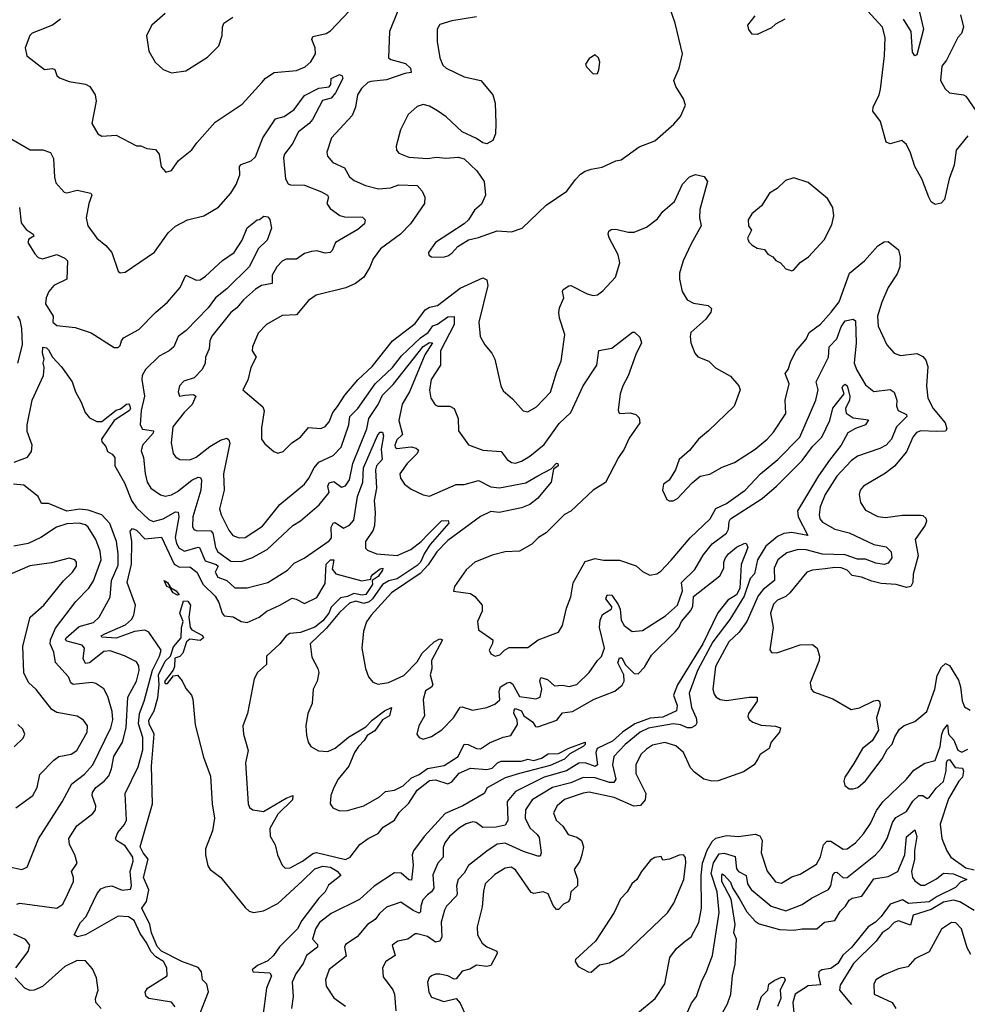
# Model space of a CAD drawing. Extents: x 1245515 to 1420776, y 606314 to 671314.
# Tile 287 of 385: x 1368114 to 1372742, y 641056 to 645862. Entities that reach past the tile are written whole.
import ezdxf

# ---------------------------------------------------------------- set-up
doc = ezdxf.new("R2010")
doc.units = 0

msp = doc.modelspace()

# ---------------------------------------------------------------- linework, layer by layer
at = {"layer": '0CON10XD'}
for points in [[(1368312.5, 645865), (1368273.8, 645835), (1368205, 645807.5), (1368175, 645795.8), (1368164.3, 645785), (1368140.6, 645725), (1368148.8, 645685), (1368235, 645619.2), (1368275, 645622.9), (1368285, 645618.8), (1368295, 645590), (1368308.1, 645578.1), (1368355, 645560), (1368435, 645547.5), (1368456.2, 645535), (1368482.5, 645495), (1368486.9, 645465), (1368465.8, 645355), (1368495.6, 645305.6), (1368515, 645294), (1368585, 645297.5), (1368685, 645246), (1368706.1, 645246.1), (1368735, 645234), (1368777.7, 645227.7), (1368795.8, 645205.8), (1368804.1, 645144.1), (1368827, 645117), (1368855, 645126.2), (1368888.8, 645175), (1368955, 645226), (1368978.9, 645261.1), (1369068.6, 645361.4), (1369200.2, 645449.8), (1369296.5, 645555), (1369315, 645576.7), (1369356.2, 645603.8), (1369465, 645614.6), (1369508.7, 645631.3), (1369535, 645656.9), (1369558.2, 645695), (1369557.7, 645725), (1369540.4, 645765), (1369545, 645779.4), (1369610, 645795), (1369631.7, 645808.3), (1369785, 645970.4)], [(1369995, 645991.2), (1369919.2, 645805), (1369915.8, 645675.8), (1369927.1, 645667.1), (1369998.1, 645648.1)], [(1370344.2, 645875.8), (1370225, 645856.9), (1370165, 645838), (1370152.5, 645815), (1370153.1, 645755), (1370166.5, 645675), (1370180.6, 645640.6), (1370197.1, 645625), (1370285, 645583.1), (1370366.7, 645565), (1370424, 645495), (1370436, 645455), (1370440, 645355), (1370438, 645305), (1370425, 645272.5), (1370395, 645256.2), (1370375, 645261.2), (1370345, 645282), (1370274.6, 645314.6), (1370197.1, 645387.1), (1370155, 645417.5), (1370115, 645440), (1370085, 645448.1), (1370055, 645438.6), (1370010.9, 645399.1), (1369974.3, 645325), (1369953.3, 645245), (1369954.5, 645224.5), (1369965, 645210), (1370015, 645191.5), (1370105, 645184.5), (1370148.7, 645191.3), (1370195, 645185.7), (1370255, 645191.2), (1370285, 645183.3), (1370346.7, 645125), (1370381.7, 645071.7), (1370388.8, 645005), (1370368.8, 644961.2), (1370335, 644932), (1370306.2, 644885), (1370284.5, 644865.5), (1370144, 644775), (1370110, 644725), (1370112.1, 644712.1), (1370125, 644704.2), (1370182.7, 644702.7), (1370205, 644709.2), (1370225, 644722), (1370254, 644755), (1370305, 644787.5), (1370355, 644798.6), (1370445, 644831.4), (1370515, 644826), (1370567.5, 644845), (1370685, 644956), (1370785.5, 645024.5), (1370828.9, 645081.1), (1370852.2, 645107.8), (1370875, 645121.9), (1370905, 645133.1), (1370958.3, 645141.7), (1371025, 645173.8), (1371051.7, 645178.3), (1371138.8, 645241.2), (1371215, 645271.4), (1371308.3, 645351.7), (1371340.5, 645389.5), (1371366.2, 645445), (1371356, 645475), (1371318.6, 645535), (1371309.2, 645565), (1371334, 645625), (1371351.2, 645695), (1371315.6, 645845.6), (1371285, 645930)], [(1368825, 645892.5), (1368760, 645835), (1368733.3, 645785), (1368745, 645707.5), (1368775.8, 645655), (1368815, 645619.2), (1368855, 645603.1), (1368925, 645612), (1369031.7, 645678.3), (1369086, 645735), (1369102, 645785), (1369103.8, 645825), (1369111.2, 645845), (1369155, 645874)], [(1371851.1, 645865), (1371805, 645839.5), (1371785, 645821.5), (1371715, 645788.8), (1371691.7, 645791.7), (1371674.3, 645814.3), (1371669.2, 645835), (1371705, 645880.8)], [(1372743.5, 645295), (1372688.1, 645225), (1372677.9, 645152.1), (1372653.8, 645085), (1372630, 644985), (1372613.6, 644966.4), (1372585, 644960), (1372565, 644972.5), (1372553.8, 644995), (1372519.4, 645085), (1372485.6, 645145), (1372465, 645212.5), (1372445, 645253.3), (1372421.7, 645271.7), (1372365, 645255.8), (1372345, 645263.8), (1372317.3, 645365), (1372280, 645415), (1372281.8, 645435), (1372311.5, 645495), (1372317, 645523), (1372337.5, 645685), (1372340.6, 645775), (1372326.8, 645825), (1372255, 645904.3)], [(1372509, 645899), (1372528.2, 645815), (1372495, 645690.8), (1372485, 645686), (1372474, 645704), (1372468, 645805), (1372430.6, 645865)], [(1372708.8, 645885), (1372723.8, 645825), (1372713.8, 645795), (1372695.6, 645774.4), (1372639.4, 645665), (1372617.5, 645635), (1372611.1, 645565), (1372634.4, 645525), (1372655, 645505.6), (1372722.5, 645495), (1372735, 645488.1), (1372785.4, 645415.4)], [(1370915, 645597.5), (1370935, 645600), (1370943, 645617), (1370946.7, 645655), (1370940, 645675), (1370925, 645690), (1370895, 645672.5), (1370877.5, 645645), (1370881.7, 645631.7), (1370915, 645597.5)], [(1369998.1, 645648.1), (1370022.9, 645625), (1370025.4, 645604.6), (1369995, 645600), (1369905, 645568), (1369829.6, 645560.4), (1369814.3, 645555), (1369783.3, 645526.7), (1369764.4, 645495), (1369754.3, 645434.3), (1369738.2, 645395), (1369636, 645285), (1369614.2, 645215), (1369617.5, 645195), (1369642.5, 645165), (1369699.5, 645139.5), (1369724.7, 645094.7), (1369747.4, 645077.4), (1369802.4, 645052.4), (1369866.7, 645036.7), (1369925, 645041.9), (1369965, 645056.2), (1370055, 645052), (1370079.2, 645025), (1370091.9, 644995), (1370091.1, 644965), (1370022.1, 644865), (1369973.6, 644815), (1369876, 644744), (1369840.6, 644695), (1369823.8, 644653.8), (1369794.2, 644605), (1369753.8, 644575), (1369707, 644553), (1369562.2, 644517.8), (1369525, 644492), (1369465, 644421.2), (1369395, 644417.5), (1369320, 644375), (1369278.9, 644331.1), (1369250.6, 644265), (1369250, 644245), (1369269.1, 644215), (1369243.1, 644165), (1369227.6, 644102.4), (1369203.3, 644055), (1369302, 643972), (1369307.3, 643952.7), (1369295, 643870), (1369295.6, 643815), (1369311.1, 643791.1), (1369355, 643753.8), (1369375, 643746), (1369400, 643755), (1369443, 643797), (1369485.7, 643825), (1369525, 643872), (1369585, 643866.9), (1369605, 643875.6), (1369625, 643899.2), (1369643.4, 643945), (1369666.7, 643973.3), (1369701.5, 644028.5), (1369765.7, 644104.3), (1369835, 644169.7), (1369935.4, 644294.6), (1370045, 644379.2), (1370094.2, 644445.8), (1370115, 644459.5), (1370155, 644466.7), (1370265, 644551.2), (1370375, 644602.1), (1370395, 644592.5), (1370400.9, 644565), (1370356.9, 644385), (1370362.5, 644315), (1370386, 644275), (1370420, 644235), (1370434.3, 644205), (1370464.3, 644075), (1370475, 644051.2), (1370520.9, 644010.9), (1370572.3, 643952.3), (1370595, 643948), (1370637.4, 643972.6), (1370706, 644044), (1370736.4, 644145), (1370758.9, 644195), (1370775.4, 644325), (1370750.5, 644405), (1370747.6, 644432.4), (1370750.8, 644455), (1370771.5, 644505), (1370764.3, 644535), (1370768.8, 644545), (1370795, 644563.3), (1370805, 644563.8), (1370885, 644524.4), (1370915, 644516), (1370935, 644518.8), (1370961.2, 644538.8), (1371024.4, 644605.6), (1371045.4, 644674.6), (1371036.9, 644715), (1370993.3, 644796.7), (1370987.8, 644815), (1370990.9, 644829.1), (1371002.5, 644837.5), (1371025, 644838.9), (1371085, 644824.6), (1371114.6, 644825.4), (1371175, 644849.5), (1371229.5, 644890.5), (1371255, 644925.6), (1371311.9, 644975), (1371350.8, 645059.2), (1371385, 645094.3), (1371415, 645105.7), (1371456.7, 645096.7), (1371472.9, 645072.9), (1371436.2, 644935), (1371433.8, 644895), (1371442.3, 644855), (1371392.4, 644767.6), (1371354.6, 644685), (1371336.5, 644625), (1371336.5, 644595), (1371348.9, 644535), (1371373.3, 644495), (1371405, 644479.1), (1371476.3, 644466.3), (1371492.9, 644452.9), (1371490, 644435), (1371465, 644400.6), (1371392, 644335), (1371387.5, 644315), (1371391.2, 644285), (1371410.8, 644235), (1371425, 644216), (1371480, 644195), (1371512.7, 644162.7), (1371585, 644122.5), (1371625.8, 644075), (1371632.9, 644055), (1371602.5, 643975), (1371478, 643855), (1371428.8, 643815), (1371385, 643758.8), (1371334.4, 643715.6), (1371316.2, 643665), (1371286.1, 643613.9), (1371257.5, 643595), (1371253.3, 643565), (1371275, 643520), (1371285, 643513.3), (1371305, 643513.8), (1371325.8, 643524.2), (1371397.9, 643602.1), (1371436.8, 643633.2), (1371485, 643644.3), (1371545, 643678.6), (1371605, 643701.1), (1371705.6, 643765), (1371765, 643814.4), (1371795, 643849.4), (1371855, 643940), (1371851.5, 644005), (1371871.5, 644085), (1371851.5, 644135), (1371866.5, 644155), (1371880, 644195), (1371905.7, 644245), (1371955, 644302), (1371969.5, 644335), (1372025, 644375.4), (1372076.5, 644435), (1372116.3, 644485), (1372165.9, 644625), (1372239.6, 644685), (1372305, 644758.2), (1372335, 644778.1), (1372355, 644780), (1372405, 644739.2), (1372414, 644704), (1372412.5, 644655), (1372399, 644621), (1372354.7, 644555), (1372325, 644482.5), (1372303.9, 644415), (1372305.7, 644365.7), (1372349.2, 644275), (1372384.5, 644234.5), (1372415, 644222.9), (1372495, 644233.1), (1372525, 644218.1), (1372539.5, 644199.5), (1372549.4, 644169.4), (1372541.9, 644075), (1372548.5, 644015), (1372575.4, 643965), (1372632.8, 643895), (1372641.5, 643865), (1372635, 643853.1), (1372591.8, 643851.8), (1372515, 643854.7), (1372493.2, 643846.8), (1372475, 643824.3), (1372445, 643753.3), (1372386.7, 643683.3), (1372341.8, 643648.2), (1372235.5, 643584.5), (1372219.2, 643565), (1372214, 643545), (1372220.8, 643505), (1372245, 643468), (1372305, 643437.3), (1372342.8, 643432.8), (1372425, 643444.2), (1372513.1, 643443.1), (1372525, 643441.5), (1372538.7, 643428.7), (1372541.8, 643415), (1372535.3, 643394.7), (1372487.1, 643325), (1372501.9, 643245), (1372477.5, 643155), (1372475.3, 643114.7), (1372466.4, 643095), (1372445, 643091.2), (1372395, 643104.8), (1372320.6, 643110.6), (1372275, 643120.8), (1372225, 643140.6), (1372179.2, 643149.2), (1372154.5, 643175), (1372126.3, 643186.3), (1372095, 643189), (1372047.7, 643182.3), (1371985, 643174.6), (1371958.6, 643165), (1371875.5, 643064.5), (1371855, 643046.7), (1371815, 643028.2), (1371795, 643009.4), (1371780, 642965), (1371794.4, 642895.6), (1371777, 642787), (1371785, 642773.3), (1371812, 642772), (1371925, 642811.1), (1371985, 642812.2), (1372008.1, 642795), (1372020, 642755), (1372018.9, 642735), (1371974.3, 642625), (1371978.8, 642595), (1371991.2, 642581.2), (1372085, 642547.1), (1372175, 642495.7), (1372215, 642503.6), (1372285, 642536.9), (1372305, 642540), (1372312.5, 642535), (1372316, 642515), (1372298.8, 642455), (1372307.5, 642395), (1372277.7, 642342.3), (1372230, 642305), (1372188, 642232), (1372143.3, 642165), (1372138.8, 642145), (1372143.9, 642123.9), (1372165, 642107.5), (1372185, 642107.5), (1372207.5, 642115), (1372245, 642146.7), (1372325.7, 642255), (1372350.5, 642299.5), (1372375, 642326), (1372388.2, 642361.8), (1372411.1, 642398.9), (1372433, 642417), (1372485, 642436.2), (1372543.8, 642485), (1372583.3, 642595), (1372595, 642660.8), (1372615, 642702), (1372635, 642720), (1372655, 642710), (1372699, 642639), (1372709.2, 642605), (1372717.2, 642537.2), (1372728.7, 642508.7), (1372755, 642492)], [(1368065, 645285.6), (1368165, 645227.5), (1368227, 645227), (1368265, 645214.2), (1368279.1, 645185), (1368283.9, 645093.9), (1368291.1, 645065), (1368330.4, 645020.4), (1368345, 645016.7), (1368395, 645030), (1368461.2, 645015), (1368466.9, 645005), (1368451.5, 644965), (1368437.8, 644895), (1368446.2, 644855), (1368490.5, 644795), (1368535, 644760), (1368563.5, 644725), (1368594.5, 644634.5), (1368605, 644626), (1368629.7, 644630.3), (1368772, 644728), (1368838.9, 644821.1), (1368875, 644853.8), (1368933.8, 644885), (1369014, 644904), (1369085, 644947.1), (1369144.3, 645015), (1369171.7, 645058.3), (1369188.8, 645105), (1369186.9, 645145), (1369195.5, 645154.5), (1369245, 645173.5), (1369265, 645193.3), (1369301.2, 645285), (1369362.8, 645377.2), (1369405, 645389.6), (1369455, 645423.2), (1369505, 645491.2), (1369575, 645528), (1369625.1, 645534.9), (1369633.3, 645545), (1369634.9, 645575.1), (1369675, 645594.4), (1369688.1, 645588.1), (1369691.4, 645575), (1369655.5, 645504.5), (1369635, 645479.2), (1369593, 645467), (1369544.5, 645375), (1369528.2, 645355), (1369475.8, 645315), (1369445.3, 645255), (1369407.3, 645205), (1369402.2, 645187.8), (1369412.1, 645085), (1369425, 645061.2), (1369436, 645056), (1369505, 645053.8), (1369588.3, 645021.7), (1369617.3, 645005), (1369622.1, 644995), (1369613.3, 644965), (1369630.9, 644940.9), (1369676.9, 644906.9), (1369699.8, 644899.8), (1369787.9, 644897.9), (1369801.9, 644885), (1369797.1, 644865), (1369765, 644837.5), (1369656, 644775), (1369640, 644735), (1369630, 644725), (1369605, 644722.9), (1369565, 644733.4), (1369538.9, 644731.1), (1369505, 644720.8), (1369465, 644693.4), (1369415, 644692.9), (1369395, 644682.7), (1369370, 644655), (1369346.8, 644615), (1369346.9, 644575), (1369295.6, 644564.4), (1369265, 644546.4), (1369207.3, 644495), (1369175.2, 644454.8), (1369145, 644432.7), (1369052.3, 644317.7), (1369042.5, 644295), (1369040, 644255), (1369021.5, 644215), (1369020, 644185), (1369005.3, 644154.7), (1368965.9, 644114.1), (1368915, 644097.8), (1368894.5, 644075), (1368888.6, 644045), (1368894, 644025), (1368920.3, 644029.7)], [(1371885, 644636.7), (1371895, 644641.2), (1371925, 644676.7), (1371965.7, 644704.3), (1372043, 644787), (1372079.5, 644860.5), (1372090, 644905), (1372085.7, 644945.7), (1372059.7, 644989.7), (1371965, 645066.7), (1371895, 645090), (1371853.4, 645076.6), (1371812.5, 645037.5), (1371776.2, 645015), (1371735.9, 644954.1), (1371690, 644915), (1371671.2, 644885), (1371673.8, 644855), (1371687.5, 644835), (1371668.8, 644795), (1371675, 644777.5), (1371690.7, 644760.7), (1371715, 644747.5), (1371750.7, 644740.7), (1371767, 644717), (1371792.5, 644705), (1371806, 644686), (1371830, 644675), (1371855, 644646.7), (1371885, 644636.7)], [(1368113.3, 644945), (1368120.9, 644870.9), (1368145, 644837.8), (1368180, 644815), (1368182.5, 644805), (1368159.4, 644790.6), (1368153.5, 644775), (1368188.3, 644718.3), (1368205, 644701.4), (1368225, 644694.4), (1368295, 644715.7), (1368335, 644698), (1368348, 644685), (1368343.6, 644595), (1368281.5, 644565), (1368256.2, 644535), (1368242.7, 644505), (1368240.7, 644475), (1368277.1, 644415), (1368275.8, 644385), (1368295, 644368.9), (1368385, 644358.9), (1368463, 644333), (1368575, 644261.2), (1368595, 644261.2), (1368605, 644272.5), (1368610.6, 644295), (1368621.2, 644308.8), (1368695, 644350), (1368776.6, 644433.4), (1368835, 644483.1), (1368897.5, 644555), (1368925, 644614.2), (1368975, 644590), (1368995, 644592.7), (1369020.6, 644609.4), (1369103.6, 644686.4), (1369162, 644725), (1369200.6, 644785), (1369224.6, 644845.4), (1369273.3, 644885), (1369285, 644886.7), (1369307, 644903), (1369325, 644900), (1369336.2, 644886.2), (1369344.3, 644845), (1369322.5, 644785), (1369280, 644745), (1369235.4, 644655), (1369125, 644548.6), (1369070.5, 644505), (1369035, 644455.4), (1368926.4, 644345), (1368887.2, 644315), (1368866.9, 644265), (1368844.3, 644245), (1368795, 644219.8), (1368729.1, 644155), (1368711.8, 644125), (1368709.7, 644105), (1368723.1, 644025), (1368706.8, 643955), (1368701.6, 643885), (1368713.8, 643863.8), (1368768.2, 643855), (1368765, 643844.2), (1368713, 643785), (1368708, 643758), (1368718.8, 643725), (1368726.4, 643646.4), (1368737.1, 643605), (1368755, 643574.6), (1368802.2, 643542.3), (1368825, 643536.6), (1368855, 643543.2), (1368885, 643559.8), (1368955, 643615.2), (1368985, 643629.6), (1368996.8, 643626.8), (1369001.3, 643615), (1368997.9, 643565), (1368959.8, 643435), (1368957.6, 643387.6), (1368964.2, 643374.3), (1368975, 643368.7), (1369046.9, 643366.9), (1369056.7, 643355), (1369065, 643313.8), (1369070.4, 643285), (1369082.1, 643265), (1369145, 643218.6), (1369195, 643217.6), (1369246.9, 643235), (1369323.3, 643276.8), (1369447.2, 643392.8), (1369485, 643415.4), (1369576.2, 643493.8), (1369624.7, 643555), (1369618.9, 643585), (1369625, 643601.2), (1369647.3, 643607.3), (1369685, 643579.5), (1369705, 643586.7), (1369725, 643615.8), (1369741, 643695), (1369808.8, 643865), (1369819.5, 643915), (1369865, 643983.1), (1369885, 644028.6), (1369938, 644082), (1370085, 644266.2), (1370115, 644286.3), (1370130.5, 644285), (1370093.2, 644226.8), (1370016.9, 644045), (1369982.6, 643985), (1369965.9, 643905), (1369982.9, 643837.1), (1369955, 643811.9), (1369945.5, 643785.5), (1369946.9, 643775), (1369955, 643769.1), (1370025, 643777.8), (1370050.8, 643770.8), (1370060.9, 643760.9), (1370055.4, 643745), (1370006.5, 643695), (1369970, 643645), (1369972.9, 643625), (1369994, 643595), (1370025, 643570), (1370085, 643542.9), (1370115, 643535.7), (1370245, 643593.8), (1370285, 643592.9), (1370355, 643613.1), (1370415, 643581.2), (1370456.6, 643576.6), (1370585, 643600.7), (1370644.2, 643635), (1370710, 643670), (1370735, 643697.1), (1370742.5, 643695), (1370743.3, 643685), (1370721.2, 643668.8), (1370709.4, 643605), (1370643.3, 643525), (1370605, 643495.4), (1370565, 643479.4), (1370455, 643457.3), (1370415, 643461.4), (1370365, 643437.9), (1370205, 643320), (1370150.8, 643265), (1370109.2, 643200.8), (1370070.5, 643159.5), (1369929.2, 643065), (1369831.2, 642955), (1369807.7, 642922.3), (1369793, 642877), (1369784.6, 642795), (1369802.7, 642695), (1369816.9, 642655), (1369837.9, 642627.9), (1369865, 642619.2), (1369915, 642626.4), (1369989.4, 642660.6), (1370055, 642728.5), (1370080.3, 642769.7), (1370137.7, 642825), (1370165, 642840.4), (1370178.4, 642835), (1370124.5, 642735), (1370127.1, 642692.9), (1370118.8, 642665), (1370131.8, 642615), (1370125, 642603.5), (1370095, 642585.8), (1370084.3, 642544.3), (1370091.4, 642465), (1370062.9, 642415), (1370054, 642375), (1370065, 642358.8), (1370085, 642350.8), (1370125, 642362.9), (1370175, 642395.8), (1370231.9, 642455), (1370265, 642505.8), (1370275, 642508.6), (1370325, 642491.2), (1370395, 642505.7), (1370435, 642520.6), (1370458.2, 642541.8), (1370456.3, 642585), (1370461.5, 642605), (1370495, 642625.8), (1370508.3, 642628.3), (1370520.4, 642620.4), (1370555, 642558.5), (1370602.3, 642552.3)], [(1368104.7, 644185), (1368127.1, 644275), (1368124.3, 644355), (1368116.9, 644395), (1368105.3, 644415.3)], [(1368920.3, 644029.7), (1368962.4, 644032.4), (1368974.6, 644024.6), (1368956.4, 643983.6), (1368917, 643945), (1368861.1, 643875), (1368852.9, 643797.1), (1368862.7, 643745), (1368875, 643727.8), (1368896, 643716), (1368945, 643713.4), (1368975, 643726.5), (1369041.9, 643778.1), (1369095, 643810.4), (1369125, 643818.9), (1369135, 643812), (1369140.9, 643795), (1369108.5, 643645), (1369112.5, 643565), (1369090.4, 643475), (1369097.9, 643445), (1369135, 643370.5), (1369155, 643343.6), (1369185, 643332.9), (1369215, 643335.3), (1369300.5, 643389.5), (1369385, 643496.4), (1369504.5, 643595), (1369526.1, 643623.9), (1369552.1, 643675), (1369575, 643703.1), (1369645, 643735.4), (1369683.5, 643775), (1369721.6, 643885), (1369726.6, 643925), (1369764.7, 643965), (1369849.8, 644085), (1369934.2, 644165), (1369978.5, 644221.5), (1370070.6, 644309.4), (1370108.8, 644335), (1370132.1, 644367.9), (1370155, 644376.5), (1370205, 644411.3), (1370235, 644413.8), (1370235.9, 644375), (1370168.4, 644245), (1370169.1, 644175), (1370123.9, 644105), (1370114.5, 644054.5), (1370121.4, 644015), (1370142.7, 643982.7), (1370156.1, 643976.1), (1370215, 643975.7), (1370235.7, 643965), (1370255.5, 643915), (1370257.5, 643855), (1370305, 643787.1), (1370375, 643760.4), (1370465, 643754), (1370494.7, 643714.7), (1370515, 643700.5), (1370535, 643698.2), (1370565, 643707.8), (1370605, 643730.9), (1370675, 643788.2), (1370749.3, 643890.7), (1370805.5, 643944.5), (1370865.9, 644075), (1370931.8, 644175), (1370942.1, 644247.9), (1371005, 644258.8), (1371106.4, 644336.4), (1371116.4, 644336.4), (1371141.7, 644311.7), (1371150.8, 644285), (1371122.9, 644227.1), (1371085.7, 644124.3), (1371058.7, 644075), (1371047.1, 644035), (1371036.2, 643956.2), (1371040, 643945), (1371045, 643940), (1371095, 643942.5), (1371123.3, 643935), (1371138.9, 643918.9), (1371141.9, 643895), (1371090.3, 643819.8), (1371065.9, 643765), (1371037.9, 643725), (1370975, 643603.1), (1370914.2, 643565), (1370806.1, 643463.9), (1370775, 643446.9), (1370685, 643357.8), (1370647.5, 643335), (1370615, 643301.4), (1370555, 643268.5), (1370485, 643264.4), (1370421.7, 643248.3), (1370337.5, 643215), (1370295, 643176.2), (1370236.7, 643095), (1370233, 643073), (1370315, 643061.2), (1370337, 643047), (1370373.3, 643005), (1370372, 642975), (1370349.2, 642925), (1370354.3, 642884.3), (1370425.4, 642835.4), (1370423.2, 642816.8), (1370406.2, 642785), (1370415, 642766.7), (1370436.1, 642756.1), (1370458.7, 642761.3), (1370482, 642785), (1370505, 642797.3), (1370595, 642798.5), (1370646, 642835), (1370745, 642872.9), (1370765.6, 642905), (1370785, 642990), (1370805.6, 643045), (1370816.3, 643113.7), (1370875, 643217.1), (1370925, 643231.4), (1370965, 643224.4), (1371043.2, 643223.2), (1371125, 643195.7), (1371155, 643168.8), (1371191.2, 643151.2), (1371225, 643157.5), (1371245, 643170.8), (1371295.3, 643224.7), (1371387.5, 643332.5), (1371486.4, 643425), (1371513.8, 643476.2), (1371565, 643500.3), (1371656.2, 643565), (1371732.5, 643645), (1371816.6, 643715), (1371923.1, 643825), (1372002.8, 644005), (1372013.1, 644055), (1372003.3, 644095), (1372063.8, 644215), (1372067.8, 644265), (1372104.2, 644305), (1372125, 644363.5), (1372145, 644392.7), (1372185, 644400.8), (1372195, 644392.5), (1372198.9, 644285), (1372188.9, 644185), (1372201.7, 644151.7), (1372245, 644080.5), (1372285, 644047.7), (1372365, 644056.9), (1372384.5, 644044.5), (1372397.5, 644005), (1372396.4, 643975), (1372403.8, 643955), (1372445.2, 643935.2), (1372446.1, 643925), (1372395.8, 643875), (1372372, 643815), (1372346.2, 643785), (1372315, 643768.4), (1372205, 643731.1), (1372175, 643708.2), (1372105, 643634.2), (1372047, 643545), (1372023.9, 643483.9), (1372018.4, 643445), (1372021.8, 643425), (1372035, 643409.6), (1372095, 643375.8), (1372165, 643357.7), (1372285, 643300.9), (1372345, 643289.5), (1372370, 643265), (1372372.9, 643235), (1372355, 643210), (1372335, 643203.2), (1372295, 643209.3), (1372245, 643228.2), (1372205, 643229), (1372145, 643250), (1372035, 643252.9), (1371955, 643273.7), (1371915, 643276.6), (1371861, 643259), (1371816.2, 643225), (1371798.2, 643185), (1371799.5, 643125), (1371745, 643080.5), (1371720.3, 643049.7), (1371665.4, 642924.6), (1371626.9, 642873.1), (1371577.8, 642825), (1371512.6, 642705), (1371499.7, 642595), (1371505, 642570), (1371515, 642555.6), (1371535, 642544.6), (1371565, 642538.7), (1371676.1, 642556.1), (1371715.5, 642555.5), (1371715.6, 642535), (1371672.5, 642475), (1371670.2, 642460.2), (1371676.7, 642446.7), (1371695, 642432.9), (1371735, 642418.8), (1371804.5, 642414.5), (1371828.8, 642405), (1371824.2, 642385), (1371783.6, 642335), (1371774.3, 642305), (1371730, 642275), (1371719.2, 642255), (1371701.4, 642225), (1371648.7, 642191.3), (1371525, 642147.1), (1371494.5, 642145.5), (1371454.7, 642154.8), (1371408.7, 642188.7), (1371390, 642210), (1371355, 642284.5), (1371318.4, 642318.4), (1371265, 642333.4), (1371205, 642320.3), (1371175, 642302.2), (1371146.8, 642275), (1371122.5, 642225), (1371122.9, 642182.9), (1371172.5, 642085), (1371168.9, 642055), (1371145, 642027.3), (1371113.6, 642023.6), (1371017.5, 642065), (1370895, 642091.1), (1370865, 642087.4), (1370775, 642055.2), (1370738.8, 642025), (1370721.5, 641991.5), (1370734.5, 641955), (1370766.4, 641926.4), (1370793.1, 641885), (1370835, 641872.2), (1370858.2, 641855), (1370867.1, 641825), (1370858.8, 641785), (1370849.1, 641755), (1370822.5, 641715), (1370837.7, 641667.7), (1370837.7, 641635), (1370804.8, 641605.2), (1370801.2, 641568.8), (1370793.1, 641556.9), (1370769.5, 641545), (1370745, 641518.6), (1370735, 641519.2), (1370719.3, 641539.3), (1370694.2, 641595), (1370670, 641605), (1370625, 641597.1), (1370611.9, 641601.9), (1370535, 641713.1), (1370514.5, 641725.5), (1370485, 641721.1), (1370435, 641689.3), (1370387.5, 641645), (1370378.6, 641608.6), (1370372.7, 641532.7), (1370347.8, 641435), (1370349.4, 641395), (1370373.3, 641355), (1370395, 641337.3), (1370444, 641315), (1370445.8, 641305), (1370415.6, 641245), (1370395, 641240), (1370345, 641247.1), (1370312.8, 641227.2), (1370275, 641218.5), (1370245, 641181.4), (1370235, 641179.4), (1370205, 641195.6), (1370165, 641203.5), (1370145, 641203.3), (1370125.4, 641194.6), (1370113.1, 641185), (1370105.6, 641165), (1370111.5, 641115), (1370125, 641090.8), (1370185, 641070), (1370245, 641084.2), (1370265, 641062), (1370295, 640997.1)], [(1368087.2, 643702.8), (1368152.7, 643727.3), (1368171.5, 643755), (1368174.6, 643785), (1368151.2, 643851.2), (1368150.7, 643885), (1368174.5, 644005), (1368230, 644125), (1368233.3, 644165), (1368227.8, 644185), (1368233.1, 644205), (1368225.4, 644235), (1368227, 644263), (1368245, 644260), (1368255, 644251.1), (1368273.8, 644215), (1368317.8, 644167.8), (1368370, 644095), (1368386.7, 644045), (1368415, 643995.7), (1368434, 643944), (1368455, 643918.6), (1368491.1, 643901.1), (1368515, 643900.6), (1368585, 643956.1), (1368606.9, 643963.1), (1368635, 643985.5), (1368645, 643987.3), (1368650.9, 643980.9), (1368655.2, 643965), (1368650, 643955), (1368575.8, 643905), (1368513.8, 643815), (1368515, 643801.2), (1368535, 643778.8), (1368542.9, 643755), (1368565, 643741.9), (1368578.9, 643725), (1368577.8, 643685), (1368625, 643601.1), (1368660.3, 643515), (1368685, 643479.6), (1368745, 643422.5), (1368765, 643413.5), (1368815, 643425.7), (1368875, 643459.3), (1368887.6, 643457.6), (1368891.4, 643435), (1368873.6, 643335), (1368879.7, 643305), (1368892.2, 643282.2), (1368918.5, 643268.5), (1368985, 643287.7), (1368991.9, 643285), (1369020.1, 643220.1), (1369073.4, 643203.4), (1369082.9, 643195), (1369069.4, 643165), (1369081.5, 643141.5), (1369125, 643125.3), (1369165, 643089.1), (1369225, 643088.5), (1369325, 643115.6), (1369421.8, 643175), (1369455, 643208.8), (1369504, 643234), (1369625, 643318.5), (1369636.6, 643333.4), (1369635.1, 643385), (1369645, 643405.2), (1369655, 643407.3), (1369695, 643380), (1369725, 643394.8), (1369745, 643418.9), (1369763.8, 643535), (1369789.2, 643605), (1369793, 643675), (1369863.2, 643835), (1369875, 643848.2), (1369885, 643849.1), (1369891.1, 643831.1), (1369879, 643765), (1369883.8, 643715), (1369857.1, 643685), (1369850.8, 643665), (1369857, 643575), (1369844.3, 643515), (1369850, 643455), (1369847.5, 643392.5), (1369839.9, 643370.1), (1369803.1, 643315), (1369803.3, 643283.3), (1369813.3, 643273.3), (1369856.7, 643255), (1369957, 643247), (1370023.9, 643276.1), (1370075.2, 643314.8), (1370109.5, 643350.5), (1370174.1, 643415.9), (1370207.1, 643417.1), (1370209.5, 643405), (1370119.3, 643300.7), (1370091.1, 643258.9), (1370071.7, 643215), (1370055, 643197.4), (1369957.1, 643132.9), (1369917, 643123), (1369885, 643105.9), (1369837, 643035), (1369820.1, 643019.9), (1369795, 643013.3), (1369755, 643023.7), (1369725, 643014.8), (1369675, 642968.9), (1369610, 642890), (1369533.3, 642815), (1369541.1, 642751.1), (1369570.6, 642695), (1369574.4, 642675), (1369566.2, 642633.8), (1369546.9, 642595), (1369542.2, 642525), (1369521.4, 642475), (1369511.4, 642415), (1369515, 642370), (1369522.5, 642335), (1369535, 642313.8), (1369573, 642293), (1369619.6, 642290.4), (1369655, 642305.7), (1369719.6, 642360.4), (1369805, 642410), (1369835, 642443.6), (1369895, 642488.4), (1369929.2, 642505), (1369920, 642465), (1369886.1, 642443.9), (1369849.1, 642390.9), (1369811.2, 642368.8), (1369796.8, 642343.2), (1369767.9, 642315), (1369748.6, 642285), (1369721, 642219), (1369670, 642155), (1369647.9, 642115), (1369633.5, 642075), (1369630, 642035), (1369643.3, 642015), (1369675, 642000.8), (1369715, 642002.9), (1369793.8, 642025), (1369870.7, 642069.3), (1369901.2, 642095), (1369945, 642100.9), (1369987.5, 642122.5), (1370027.7, 642162.3), (1370065, 642178.4), (1370105, 642207.2), (1370187.7, 642222.3), (1370255.9, 642265.9), (1370285, 642326.2), (1370304.3, 642325), (1370345, 642304.2), (1370365, 642303.4), (1370408.3, 642331.8), (1370475, 642360.4), (1370511.8, 642368.2), (1370545, 642422), (1370543.7, 642445), (1370527.9, 642475), (1370528.2, 642491.8), (1370535, 642499.7), (1370565, 642488.9), (1370575.2, 642465), (1370618.5, 642435), (1370632.9, 642412.9), (1370645, 642410), (1370737.6, 642442.4), (1370765, 642479.4), (1370813.9, 642486.1), (1370919.4, 642545), (1371020.6, 642585), (1371055.8, 642614.3), (1371066.2, 642633.8), (1371064.8, 642665), (1371035, 642722.9), (1371043.1, 642746.9), (1371055, 642747.5), (1371073.1, 642713.1), (1371115, 642670.5), (1371135, 642668.9), (1371165, 642701.7), (1371200.1, 642759.9), (1371315.6, 642875), (1371332.9, 642895), (1371345.5, 642925), (1371392.3, 642977.7), (1371400.6, 642999.4), (1371405, 643046.2), (1371533.1, 643146.9), (1371553, 643185), (1371553.2, 643215), (1371560.8, 643235), (1371575, 643254.5), (1371615, 643287.5), (1371655, 643306.7), (1371663, 643303), (1371670, 643285), (1371637.3, 643202.7), (1371631, 643085), (1371614.8, 643055), (1371571.9, 643028.1), (1371523.8, 642966.2), (1371450, 642815), (1371325.7, 642615), (1371306.6, 642565), (1371324.3, 642515), (1371321.7, 642488.3), (1371255, 642458.1), (1371192.9, 642452.9)], [(1370602.3, 642552.3), (1370635, 642546.5), (1370655, 642555.7), (1370664.7, 642595), (1370654.3, 642635.7), (1370658.3, 642651.7), (1370691, 642641), (1370725, 642610), (1370765, 642613.9), (1370797.9, 642607.9), (1370835, 642616.4), (1370895, 642675.5), (1370935, 642734.3), (1370955.7, 642754.3), (1370970.6, 642795), (1370945.2, 642895), (1370948.1, 642931.9), (1370960.9, 642959.1), (1371002.9, 642985), (1371007.2, 642995), (1370976.9, 643035), (1370982.7, 643055), (1371005, 643052.4), (1371037.2, 643007.2), (1371046.5, 642985), (1371051.1, 642931.1), (1371065.6, 642905), (1371105, 642875.6), (1371155, 642881.2), (1371267.8, 642952.2), (1371327.1, 643005), (1371350.7, 643075), (1371345.2, 643115), (1371411.6, 643178.4), (1371452.3, 643247.7), (1371495, 643303.2), (1371565, 643355.3), (1371575.4, 643374.6), (1371578.1, 643411.9), (1371584.9, 643425.1), (1371739.3, 643525), (1371810.4, 643585), (1371935, 643710), (1371985, 643778.4), (1372030.7, 643825), (1372070.9, 643905), (1372084.9, 643965.1), (1372140, 644035), (1372130.9, 644065), (1372135, 644075.9), (1372145, 644082.3), (1372155, 644075.5), (1372167.5, 644025), (1372165.7, 644005), (1372146.7, 643965), (1372150.8, 643940.8), (1372185, 643918.8), (1372259.3, 643909.3), (1372243.8, 643885), (1372195, 643867.1), (1372158.9, 643845), (1372125.1, 643784.9), (1372068.6, 643711.4), (1372015, 643636), (1371912.9, 643465), (1371916.2, 643435), (1371962.5, 643345), (1371885, 643359.7), (1371846.5, 643353.5), (1371815, 643338.9), (1371757.7, 643292.3), (1371716.9, 643225), (1371702.6, 643157.4), (1371680.5, 643135), (1371651.7, 643048.3), (1371581.7, 642935), (1371498.4, 642825), (1371423.9, 642685), (1371384.2, 642575), (1371394.7, 642505), (1371417.8, 642455), (1371420.3, 642430.3), (1371413.7, 642416.3), (1371393.8, 642406.2), (1371375, 642406.1), (1371341, 642421), (1371305, 642425.2), (1371185, 642404.5), (1371144.8, 642385), (1371070.6, 642325), (1371015.3, 642265), (1371009.6, 642225), (1371025.2, 642155), (1371015, 642139.4), (1370995, 642138.7), (1370925, 642161.5), (1370865, 642162.6), (1370805, 642137.4), (1370716.1, 642113.9), (1370616, 642054), (1370584.7, 642005), (1370582.4, 641965), (1370605, 641918.2), (1370641.8, 641885), (1370650.2, 641870.2), (1370660, 641795), (1370655, 641780), (1370645, 641778.5), (1370575, 641801.8), (1370485, 641842.7), (1370445, 641838), (1370395, 641803.2), (1370305.7, 641734.3), (1370285, 641696.7), (1370255.3, 641665), (1370246.6, 641635), (1370250.7, 641595), (1370246.7, 641585), (1370197.7, 641535), (1370187.9, 641515), (1370172.4, 641457.6), (1370175.9, 641385), (1370165.4, 641365), (1370145, 641359.1), (1370105, 641387.3), (1370055, 641400), (1370045, 641400), (1370009.2, 641375), (1369961.4, 641365), (1369933.6, 641345), (1369948.1, 641295), (1369901.8, 641265), (1369885.4, 641235), (1369889.8, 641189.8), (1369936.4, 641126.4), (1369943.8, 641105), (1369951.1, 641025)], [(1368099.2, 641545), (1368115, 641550), (1368295, 641525.5), (1368324.4, 641545), (1368347.4, 641592.6), (1368376.7, 641655), (1368377.1, 641675), (1368367.5, 641705), (1368394.4, 641745), (1368383.1, 641785), (1368356.7, 641836.7), (1368354.7, 641865.3), (1368393.4, 641926.6), (1368471.9, 641988.1), (1368483.6, 642005), (1368485.4, 642025), (1368467.3, 642075), (1368469.5, 642090.5), (1368486.2, 642115), (1368527.1, 642145), (1368549.2, 642170.8), (1368562.6, 642205), (1368574.3, 642265), (1368615.3, 642335), (1368634.2, 642405.8), (1368642.1, 642555), (1368685, 642633.3), (1368696.7, 642685), (1368695, 642708.8), (1368685, 642727.1), (1368625, 642756.5), (1368555, 642781.2), (1368525, 642777.7), (1368455, 642722.3), (1368435, 642718.9), (1368424, 642744), (1368430, 642795), (1368419, 642809), (1368345, 642829), (1368338.1, 642835), (1368340.8, 642845), (1368405, 642900.5), (1368475, 642920.3), (1368502.3, 642945), (1368555.8, 643044.2), (1368561.7, 643125), (1368595, 643199.2), (1368595.5, 643254.5), (1368586.1, 643315), (1368553.4, 643403.4), (1368515.8, 643445.8), (1368448.8, 643468.8), (1368406.9, 643473.1), (1368345, 643462.4), (1368255, 643501.1), (1368220, 643500), (1368204.3, 643535), (1368135, 643589.6), (1368083.3, 643595)], [(1368065, 641726.9), (1368125, 641713.6), (1368150.8, 641725), (1368205.3, 641864.7), (1368320.9, 642045), (1368368.3, 642131.7), (1368430.8, 642179.2), (1368471.9, 642225), (1368559.4, 642405), (1368568.1, 642445), (1368565.2, 642485), (1368545, 642559.2), (1368525.3, 642595.3), (1368485, 642622.2), (1368466.9, 642626.9), (1368375, 642617.1), (1368363.4, 642625), (1368352.4, 642655), (1368289.3, 642725), (1368281.5, 642775), (1368262.9, 642815), (1368263.8, 642835), (1368288.3, 642891.7), (1368387.9, 643022.1), (1368452.1, 643087.9), (1368473.8, 643123.8), (1368512.1, 643225), (1368507.3, 643267.3), (1368485.9, 643325), (1368448.5, 643385), (1368435, 643396.8), (1368404.2, 643404.2), (1368345, 643401.3), (1368294.3, 643385.7), (1368217.1, 643335), (1368155, 643306.1), (1368085, 643292.9)], [(1368873.6, 641043.6), (1368856.1, 641066.1), (1368745.3, 641085.3), (1368731.4, 641095), (1368726.9, 641115), (1368738.9, 641135), (1368834.3, 641195), (1368833.2, 641235), (1368815.8, 641265), (1368778.3, 641288.3), (1368754.5, 641314.5), (1368735.1, 641355), (1368701.8, 641401.8), (1368673.2, 641465), (1368645, 641483.9), (1368595, 641487), (1368435, 641395.4), (1368395.8, 641385.8), (1368379.2, 641395), (1368410.9, 641455), (1368438.8, 641485), (1368492.5, 641597.5), (1368510.8, 641619.3), (1368535, 641630.4), (1368564.5, 641634.5), (1368615, 641614), (1368655, 641617.5), (1368659.6, 641635), (1368652.8, 641705), (1368668.6, 641755), (1368667.3, 641775), (1368629.3, 641829.3), (1368586, 641855), (1368581.4, 641865), (1368593.8, 641895), (1368626.2, 641933.8), (1368635.4, 641955), (1368629.1, 642085), (1368693.3, 642215), (1368715, 642298.8), (1368715, 642358), (1368694, 642425), (1368698.8, 642475), (1368721.5, 642535), (1368762.2, 642687.8), (1368797.1, 642755), (1368805.1, 642785), (1368745, 642873.3), (1368725, 642882.6), (1368674.4, 642875.6), (1368585, 642843.2), (1368515, 642847.5), (1368512.5, 642855), (1368530.5, 642865), (1368631.2, 642908.8), (1368660, 642935), (1368671.5, 642955), (1368678.8, 643005), (1368638.5, 643115), (1368660.3, 643205), (1368661.9, 643315), (1368654.1, 643365), (1368665, 643379.1), (1368685, 643370.7), (1368725, 643328.5), (1368805.8, 643335.8), (1368868.1, 643205), (1368895, 643189.6), (1368945, 643191.2), (1368978.6, 643165), (1369009.8, 643105), (1369069, 643049), (1369086.7, 643016.7), (1369102, 642965), (1369113, 642953), (1369157, 642947), (1369195, 642924.2), (1369225, 642920), (1369283.1, 642945), (1369320.6, 642975), (1369385, 643004.6), (1369445, 643038.1), (1369464.3, 643034.3), (1369505, 643012.5), (1369565, 643041.1), (1369605, 643110.5), (1369611.2, 643205), (1369631.2, 643225), (1369647.5, 643225), (1369640.6, 643180.6), (1369657.2, 643157.2), (1369785, 643123.8), (1369828.5, 643131.5), (1369830.3, 643145), (1369840, 643155), (1369875, 643181.2), (1369887.5, 643185), (1369885.7, 643175.7), (1369864.7, 643145), (1369836, 643125), (1369836.7, 643105), (1369805, 643056.5), (1369786.9, 643053.1), (1369745, 643061.1), (1369715, 643046.5), (1369679.9, 643040.1), (1369635.1, 642995), (1369623.7, 642965), (1369595, 642927.5), (1369555, 642896.9), (1369485, 642870.7), (1369433.7, 642866.3), (1369415, 642855.2), (1369383.7, 642816.3), (1369319.7, 642755), (1369318.6, 642715), (1369276, 642675), (1369259.2, 642645), (1369226.1, 642476.1), (1369204.2, 642415), (1369207.5, 642375), (1369230, 642295), (1369217.1, 642235), (1369229.2, 642035), (1369237, 642017), (1369253.3, 642005), (1369305, 641996.7), (1369415, 642062.6), (1369447.5, 642075), (1369446.4, 642055), (1369375.3, 641985), (1369335.5, 641915), (1369336.8, 641876.8), (1369362, 641835), (1369372.9, 641785), (1369395.5, 641735.5), (1369411.1, 641721.1), (1369435, 641722.7), (1369495, 641754.1), (1369545, 641791.9), (1369563.6, 641796.4), (1369705, 641763.1), (1369727.1, 641775), (1369775.8, 641835.8), (1369815, 641864.8), (1369865, 641890.2), (1369888.9, 641921.1), (1369944.2, 641955.8), (1369967.3, 641992.7), (1370015, 642037.7), (1370055, 642102), (1370115, 642148.6), (1370145, 642151.6), (1370205, 642132.2), (1370225, 642142.9), (1370259.5, 642185), (1370315, 642208.9), (1370395, 642201.5), (1370421, 642209), (1370447.5, 642235), (1370465, 642242.6), (1370565, 642242.3), (1370595, 642252), (1370625, 642245.7), (1370661.9, 642258.1), (1370695, 642278.8), (1370745, 642280), (1370795, 642306.7), (1370875, 642335.6), (1370875.5, 642325), (1370865, 642313.9), (1370801.2, 642278.8), (1370775, 642252), (1370705, 642222.2), (1370555, 642182), (1370485, 642161.1), (1370397.6, 642112.4), (1370382, 642085), (1370277.8, 642025), (1370192.5, 641987.5), (1370089.5, 641875), (1370036.8, 641805), (1370031, 641785), (1370035.3, 641735), (1370028, 641662), (1370015, 641664.6), (1369976.4, 641696.4), (1369945, 641698.5), (1369845, 641633.1), (1369773, 641567), (1369635, 641499.3), (1369578.2, 641455), (1369558, 641425), (1369544.5, 641375), (1369568.9, 641348.9), (1369568.8, 641335), (1369515.4, 641295), (1369498.8, 641255), (1369462.1, 641205), (1369444.6, 641165), (1369450, 641095), (1369440.9, 641035)], [(1368095, 642015.8), (1368178.9, 642075), (1368200, 642115), (1368212.2, 642177.8), (1368281.5, 642248.5), (1368305.8, 642265.8), (1368365, 642276.5), (1368392.5, 642295), (1368443.6, 642385), (1368445.6, 642415), (1368425, 642442.5), (1368395, 642462.9), (1368295, 642480.4), (1368270.6, 642495), (1368195, 642592), (1368157.7, 642627.7), (1368133.8, 642673.8), (1368130, 642805), (1368164.4, 642945), (1368232.3, 643005), (1368327.5, 643122.5), (1368372.5, 643165), (1368390.6, 643195), (1368392, 643215), (1368383.3, 643225), (1368355, 643234.3), (1368268.9, 643211.1), (1368163.4, 643196.6), (1368066, 643154)], [(1368885, 643052.5), (1368863.3, 643065), (1368848.3, 643088.3), (1368833.3, 643095), (1368820, 643125), (1368836.5, 643115), (1368850.5, 643090.5), (1368878.5, 643075), (1368892.5, 643055), (1368885, 643052.5)], [(1368991.8, 641005), (1369036.6, 641116.6), (1369028, 641155), (1369006.2, 641176.2), (1369001.6, 641215), (1368986, 641236), (1368905, 641264.4), (1368805.9, 641315), (1368785, 641338), (1368757.1, 641405), (1368749, 641445), (1368709.7, 641525), (1368732.7, 641557.3), (1368745.2, 641615), (1368718.6, 641675), (1368741.3, 641765), (1368717.5, 641795), (1368702.7, 641825), (1368761.8, 642035), (1368757.8, 642217.8), (1368770.8, 642375), (1368745.6, 642425), (1368745, 642443.3), (1368771.4, 642488.6), (1368787.8, 642552.2), (1368794.7, 642615), (1368791.5, 642665), (1368825, 642731.4), (1368850, 642755), (1368865, 642801.8), (1368902.9, 642845), (1368904.2, 642895), (1368911.5, 642925), (1368895.4, 642965.4), (1368914.2, 643025.8), (1368935, 643024.6), (1368948.6, 643005), (1368939.3, 642945), (1368946.4, 642895), (1368954.7, 642884.7), (1369006.9, 642856.9), (1369012.2, 642845), (1368995, 642832.7), (1368945, 642838), (1368928, 642825), (1368910, 642770), (1368895.5, 642754.5), (1368872, 642745), (1368870, 642705), (1368863, 642687), (1368821.2, 642631.2), (1368825, 642622.5), (1368835, 642622.5), (1368865, 642660), (1368885, 642662.5), (1368906.7, 642635), (1368925, 642597.5), (1368953.3, 642565), (1368960, 642545), (1368970.9, 642420.9), (1369012.1, 642262.1), (1369045, 642170), (1369054.5, 642034.5), (1369065.5, 641965), (1369055, 641902.5), (1369021.4, 641815), (1369020.8, 641785), (1369032.3, 641732.3), (1369044.1, 641714.1), (1369096, 641675), (1369215, 641528.8), (1369235, 641511.2), (1369255, 641504.2), (1369305, 641511.9), (1369375, 641548.8), (1369493.2, 641656.8), (1369555, 641717.3), (1369595, 641730), (1369632.5, 641725), (1369665, 641706.7), (1369682.1, 641685), (1369622.3, 641637.7), (1369605.5, 641604.5), (1369575.6, 641574.4), (1369491.3, 641465), (1369470.8, 641425), (1369383.3, 641336.7), (1369352.8, 641295), (1369325, 641269.2), (1369275, 641246.2), (1369248.8, 641225), (1369254.6, 641214.6), (1369335, 641210), (1369343.9, 641195), (1369319.5, 641135), (1369301, 640999)], [(1368087.8, 642312.3), (1368131.5, 642355), (1368139.6, 642375), (1368129.5, 642399.5), (1368105, 642422.7)], [(1371192.9, 642452.9), (1371118.7, 642425), (1371057.9, 642385), (1371008.8, 642341.2), (1370934.3, 642305), (1370927.2, 642285), (1370935.7, 642225), (1370925, 642216.5), (1370875, 642234.8), (1370845, 642234), (1370784, 642196), (1370675, 642165.1), (1370535, 642094.8), (1370494.1, 642045.9), (1370497.4, 641952.6), (1370485, 641930.7), (1370441.5, 641921.5), (1370375, 641918.8), (1370343, 641943), (1370326.3, 641946.3), (1370293.7, 641936.3), (1370262.4, 641917.6), (1370212.5, 641875), (1370189.6, 641845), (1370182, 641822), (1370181.8, 641775), (1370156.2, 641745), (1370131.9, 641688.1), (1370136.9, 641623.1), (1370124.8, 641605.2), (1370105, 641591.2), (1370083.3, 641566.7), (1370072.7, 641535), (1370071.9, 641508.1), (1370065, 641500.9), (1370035, 641513.9), (1369975, 641555.5), (1369905, 641530.5), (1369870.5, 641499.5), (1369849.2, 641470.8), (1369813.3, 641445), (1369761.4, 641385), (1369705, 641348.5), (1369700.5, 641335), (1369708.3, 641291.7), (1369625, 641225.5), (1369607.9, 641175), (1369610.9, 641145), (1369648.3, 641088.3), (1369705, 641046.9)], [(1371045, 640941.2), (1371218.1, 641085), (1371263.8, 641156.2), (1371289.4, 641285), (1371321.1, 641328.9), (1371364.2, 641365), (1371393.6, 641386.4), (1371430.4, 641455), (1371444.2, 641525), (1371441.3, 641685), (1371448.2, 641745), (1371470.9, 641809.1), (1371495, 641850.3), (1371513.1, 641866.9), (1371565, 641880), (1371625, 641875.9), (1371705, 641886.1), (1371728, 641878), (1371739.5, 641855), (1371735.3, 641795.3), (1371765, 641705.8), (1371804.7, 641654.7), (1371835, 641648.2), (1371885, 641678.9), (1371925, 641691.1), (1372005, 641740), (1372024.7, 641775.3), (1372039.2, 641835), (1372055, 641853.3), (1372075, 641852.8), (1372135, 641814.2), (1372155, 641815.5), (1372195, 641844.5), (1372235, 641888.9), (1372269.2, 641939.2), (1372298.1, 642001.9), (1372329.7, 642045), (1372445, 642154.6), (1372480.5, 642199.5), (1372535, 642233.1), (1372585, 642246.7), (1372609.6, 642315), (1372616.7, 642375), (1372625, 642396.1), (1372645, 642420), (1372650.2, 642375), (1372675.8, 642345.8), (1372695, 642296.2), (1372715, 642286.7), (1372745, 642300.9)], [(1371360.6, 640985), (1371395, 641061.2), (1371420, 641095), (1371445, 641171.2), (1371465, 641208.1), (1371497.6, 641295), (1371529.2, 641505), (1371520, 641605), (1371490.6, 641695), (1371502.5, 641747.5), (1371530.1, 641789.9), (1371555, 641794.6), (1371607.8, 641777.8), (1371615, 641716.7), (1371625, 641704.7), (1371662.5, 641685), (1371667.8, 641645), (1371686.2, 641616.2), (1371783.8, 641535), (1371855, 641513.1), (1371935, 641542.8), (1371980.5, 641575), (1372063.9, 641616.1), (1372074.8, 641635.2), (1372084.2, 641685.8), (1372095, 641699.6), (1372105, 641700.4), (1372135, 641673.9), (1372155, 641675.4), (1372293.6, 641786.4), (1372322.1, 641817.9), (1372350, 641865), (1372376, 641944), (1372392.1, 641967.9), (1372445, 641996.7), (1372475, 642048.4), (1372505, 642076.2), (1372525, 642076.2), (1372545, 642060.5), (1372555, 642065.4), (1372589.2, 642110.8), (1372625, 642144.3), (1372638.9, 642195), (1372639.7, 642235), (1372645, 642247.2), (1372655, 642250.5), (1372682.8, 642212.8), (1372718.3, 642208.3), (1372723.7, 642193.7), (1372717.8, 642165), (1372699.9, 642145), (1372650.3, 642059.7), (1372609.3, 641935), (1372617.1, 641865), (1372641.8, 641805), (1372661.9, 641775), (1372735, 641722.7), (1372775, 641712.1)], [(1371545.4, 641015), (1371570.7, 641059.3), (1371587.2, 641105), (1371594.6, 641195), (1371607.6, 641252.4), (1371615.3, 641375), (1371602.3, 641405), (1371607.6, 641445), (1371588.8, 641568.8), (1371543.6, 641655), (1371543.1, 641686.9), (1371545, 641692.5), (1371555, 641686.8), (1371585, 641651.8), (1371594.8, 641624.8), (1371628.8, 641571.2), (1371665, 641507.8), (1371705, 641461.8), (1371725, 641449.1), (1371825, 641422.1), (1371895, 641418.8), (1371935, 641425.3), (1372007.5, 641425), (1372045, 641456.8), (1372095, 641466), (1372120.5, 641509.5), (1372146.5, 641535), (1372165.5, 641565), (1372180, 641575), (1372226, 641584), (1372285, 641668.8), (1372355, 641680.5), (1372403.1, 641705), (1372437, 641785), (1372445, 641874), (1372485, 641908), (1372494.5, 641874.5), (1372483.2, 641806.8), (1372483.8, 641765), (1372469.7, 641705), (1372474.1, 641675), (1372485, 641659.5), (1372515, 641638), (1372535, 641637.2), (1372591.2, 641668.8), (1372625, 641695.7), (1372675, 641693.5), (1372738.6, 641665), (1372708.2, 641651.8), (1372683.5, 641626.5), (1372595, 641582.6), (1372555, 641555.7), (1372455, 641548.7), (1372425, 641566.3), (1372364.3, 641545), (1372320.7, 641485), (1372292.6, 641457.3), (1372258.3, 641435), (1372176.7, 641333.3), (1372133.4, 641296.6), (1372109, 641255), (1372075, 641231.1), (1372030.8, 641225), (1372017.3, 641215), (1372015.3, 641195), (1372025, 641151.1), (1371965, 641146.3), (1371900.7, 641105), (1371889.3, 641065), (1371894.6, 641015)], [(1370905, 641213.3), (1370945, 641248.9), (1370995, 641258.5), (1371065, 641299.1), (1371276.8, 641503.2), (1371309.3, 641550.7), (1371357.9, 641665), (1371367.3, 641747.3), (1371365, 641772.5), (1371356.2, 641785), (1371335, 641784.4), (1371287.5, 641765), (1371255, 641760), (1371247, 641777), (1371215, 641773.3), (1371195, 641760), (1371150, 641705), (1371127.5, 641665), (1371103.3, 641645), (1371081.2, 641605), (1371048.7, 641571.3), (1371016.4, 641503.6), (1370925.6, 641364.4), (1370827.5, 641275), (1370826.7, 641265), (1370840.7, 641240.7), (1370890, 641215), (1370905, 641213.3)], [(1372775, 641513.7), (1372705, 641555.8), (1372675, 641565.1), (1372625, 641554.9), (1372565, 641519.4), (1372478, 641492), (1372465, 641442.9), (1372405, 641463.5), (1372384.8, 641455.2), (1372355.6, 641425), (1372325.2, 641404.8), (1372296.4, 641365), (1372185.8, 641255), (1372120.1, 641149.9), (1372117.5, 641125), (1372175.6, 641055)], [(1372759.3, 641299.3), (1372741.2, 641331.2), (1372713.8, 641425), (1372685, 641454.4), (1372665, 641455.5), (1372615, 641422.5), (1372555, 641311.8), (1372485, 641278.1), (1372450.6, 641239.4), (1372405, 641230), (1372335, 641200.5), (1372295.8, 641175), (1372286, 641155), (1372287.5, 641105), (1372374.6, 641064.6), (1372392.2, 641035)], [(1368094.5, 641235), (1368155, 641314.4), (1368163.3, 641345), (1368142.2, 641372.2), (1368085, 641399.3)], [(1368512.1, 641035), (1368485.7, 641065), (1368484.4, 641085), (1368497.3, 641125), (1368488.5, 641185), (1368470, 641230), (1368435, 641268.5), (1368395, 641269.4), (1368335, 641241.4), (1368225, 641143.2), (1368185, 641125.4), (1368164.1, 641124.1), (1368138.6, 641135), (1368091.8, 641185)], [(1371715, 641028.8), (1371735.9, 641094.1), (1371767.5, 641125), (1371772.5, 641155), (1371798, 641172), (1371835, 641189.5), (1371846.9, 641186.9), (1371852.9, 641175), (1371828.5, 641125), (1371831.1, 641085), (1371814.4, 641045)]]:
    msp.add_lwpolyline(points, dxfattribs=at)

doc.saveas('drawing.dxf')
